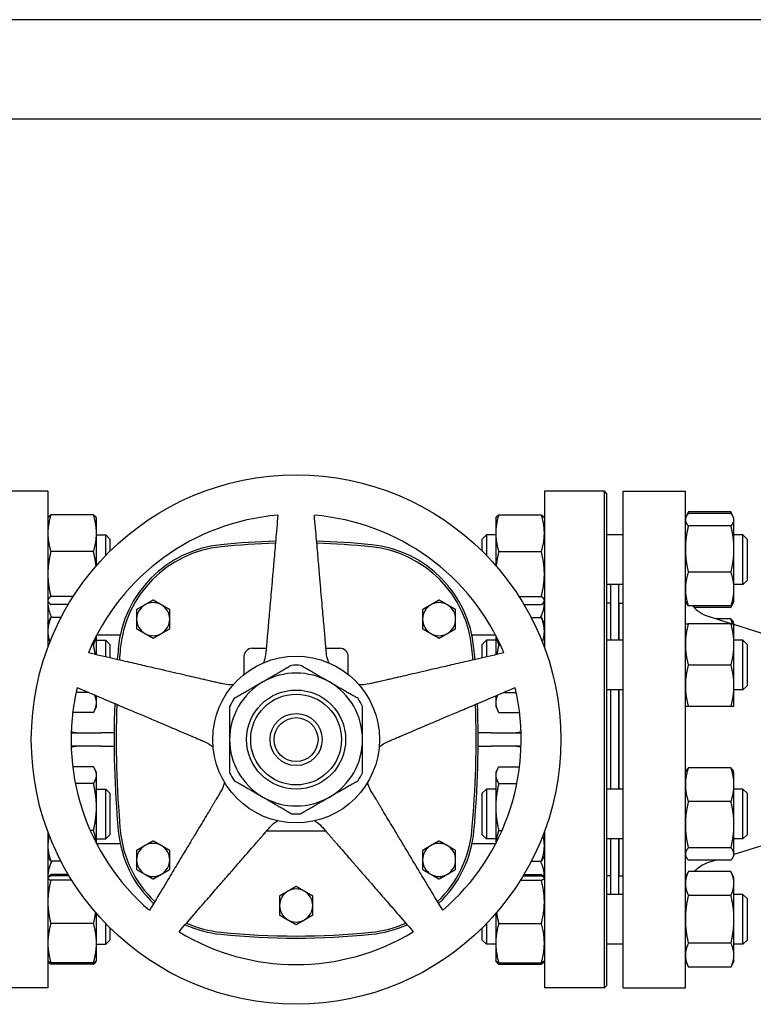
# Model space of a CAD drawing. Header units: inches. Extents: x 5 to 1128, y -85 to 748.
# Tile 485 of 656: x 585 to 596, y 356 to 371. Entities that reach past the tile are written whole.
import ezdxf

# ---------------------------------------------------------------- set-up
doc = ezdxf.new("R2010")
doc.units = ezdxf.units.IN
doc.header["$LTSCALE"] = 32
doc.header["$MEASUREMENT"] = 0
doc.layers.add('Visible (ANSI)', color=7, linetype='Continuous', lineweight=30)

msp = doc.modelspace()

# ---------------------------------------------------------------- linework, layer by layer
at = {"layer": 'Visible (ANSI)'}
for p, q in [((602.17963, 370.85867), (570.21813, 370.85867)), ((571.71813, 369.35867), (600.67963, 369.35867)), ((584.96813, 363.73367), (584.06188, 363.73367)), ((584.96813, 363.73367), (584.96813, 361.37561)), ((592.46813, 363.73367), (592.46813, 361.37561)), ((593.37438, 363.73367), (592.46813, 363.73367)), ((593.37438, 356.23367), (593.37438, 363.73367)), ((593.40563, 363.70242), (593.37438, 363.73367)), ((593.40563, 363.70242), (593.40563, 356.26492)), ((593.65813, 356.23367), (593.65813, 363.73367)), ((593.65813, 363.73367), (594.59813, 363.73367)), ((594.59813, 356.23367), (594.59813, 363.73367)), ((594.60841, 363.34692), (594.64322, 363.42156)), ((595.28705, 363.42156), (594.64322, 363.42156)), ((595.28705, 363.39697), (594.64322, 363.39697)), ((595.32185, 363.34692), (595.28705, 363.42156)), ((584.96813, 363.32488), (584.97248, 363.33419)), ((585.65705, 363.37732), (585.01322, 363.37732)), ((585.70213, 363.32488), (585.69779, 363.33419)), ((585.70213, 363.10022), (585.70213, 363.32488)), ((591.73413, 363.32488), (591.73848, 363.33419)), ((591.73413, 363.32488), (591.73413, 363.10022)), ((591.77922, 363.37732), (592.42305, 363.37732)), ((592.46813, 363.32488), (592.46379, 363.33419)), ((594.59813, 363.32488), (594.60841, 363.34692)), ((595.33213, 363.32488), (595.32185, 363.34692)), ((595.33213, 363.30358), (595.33213, 363.32488)), ((595.33213, 362.86164), (595.33213, 363.30358)), ((585.70213, 362.61117), (585.70213, 363.10022)), ((591.73413, 363.10022), (591.73413, 362.61117)), ((595.28705, 363.21019), (594.64322, 363.21019)), ((585.70213, 363.07488), (585.84313, 363.07488)), ((585.84313, 362.76474), (585.84313, 363.07488)), ((585.90563, 363.01238), (585.84313, 363.07488)), ((585.90563, 363.01238), (585.90563, 362.82793)), ((591.53063, 363.01238), (591.59313, 363.07488)), ((591.53063, 362.82793), (591.53063, 363.01238)), ((591.59313, 363.07488), (591.59313, 362.76474)), ((591.73413, 363.07488), (591.59313, 363.07488)), ((593.65813, 363.07488), (593.40563, 363.07488)), ((595.46813, 363.07488), (595.33213, 363.07488)), ((595.46813, 362.32488), (595.46813, 363.07488)), ((595.53063, 363.01238), (595.46813, 363.07488)), ((595.53063, 363.01238), (595.53063, 362.38738)), ((585.65705, 362.82312), (585.01322, 362.82312)), ((591.77922, 362.82312), (592.42305, 362.82312)), ((595.33213, 362.25793), (595.33213, 362.86164)), ((595.28705, 362.51309), (594.64322, 362.51309)), ((595.53063, 362.38738), (595.46813, 362.32488)), ((593.65813, 362.32488), (593.40563, 362.32488)), ((593.47313, 361.48376), (593.47313, 362.32488)), ((593.59313, 361.48376), (593.59313, 362.32488)), ((595.46813, 362.32488), (595.33213, 362.32488)), ((595.33213, 362.07488), (595.33213, 362.25793)), ((584.96813, 362.07488), (584.97248, 362.06556)), ((585.35276, 362.14568), (585.01322, 362.14568)), ((592.0835, 362.14568), (592.42305, 362.14568)), ((592.46813, 362.07488), (592.46379, 362.06556)), ((594.59813, 362.07488), (594.60841, 362.05283)), ((595.33213, 362.07488), (595.32185, 362.05283)), ((585.2767, 362.02243), (585.01322, 362.02243)), ((592.15956, 362.02243), (592.42305, 362.02243)), ((593.46813, 362.04367), (593.40563, 362.04367)), ((593.46813, 362.04367), (593.46813, 361.48376)), ((593.46813, 361.92367), (593.47313, 361.92367)), ((593.59313, 361.92367), (593.59813, 361.92367)), ((593.59813, 361.48376), (593.59813, 362.04367)), ((593.59813, 362.04367), (593.65813, 362.04367)), ((595.28705, 362.00278), (594.64322, 362.00278)), ((595.28705, 361.97819), (594.73301, 361.97819)), ((595.32185, 362.05283), (595.28705, 361.97819)), ((584.96813, 361.73376), (584.99783, 361.79744)), ((585.16845, 361.82751), (585.01322, 361.82751)), ((592.26781, 361.82751), (592.42305, 361.82751)), ((592.46813, 361.73376), (592.43844, 361.79744)), ((595.29244, 361.73376), (594.94716, 361.84312)), ((595.28705, 361.80586), (595.06482, 361.80586)), ((595.28705, 361.73376), (594.64322, 361.73376)), ((595.33213, 361.73376), (595.32185, 361.75581)), ((595.33213, 361.42126), (595.33213, 361.73376)), ((596.27147, 361.42367), (595.33213, 361.72119)), ((585.70213, 361.26485), (585.70213, 361.5533)), ((585.70213, 361.48376), (585.84313, 361.48376)), ((586.06104, 361.55847), (585.70483, 361.55847)), ((585.84313, 361.2323), (585.84313, 361.48376)), ((585.90563, 361.42126), (585.84313, 361.48376)), ((591.73144, 361.55847), (591.37523, 361.55847)), ((591.53063, 361.42126), (591.59313, 361.48376)), ((591.59313, 361.48376), (591.59313, 361.2323)), ((591.73413, 361.48376), (591.59313, 361.48376)), ((591.73413, 361.5533), (591.73413, 361.26485)), ((593.65813, 361.48376), (593.40563, 361.48376)), ((595.46813, 361.48376), (595.33213, 361.48376)), ((595.46813, 360.73376), (595.46813, 361.48376)), ((595.53063, 361.42126), (595.46813, 361.48376)), ((585.65705, 361.41185), (585.63263, 361.41185)), ((585.90563, 361.42126), (585.90563, 361.21787)), ((588.05573, 361.36162), (588.26661, 361.36162)), ((589.16965, 361.36162), (589.38053, 361.36162)), ((591.53063, 361.21787), (591.53063, 361.42126)), ((591.77922, 361.41185), (591.80363, 361.41185)), ((595.33213, 360.79626), (595.33213, 361.42126)), ((595.53063, 361.42126), (595.53063, 360.79626)), ((587.93073, 361.23662), (587.93073, 360.96713)), ((589.50553, 360.96713), (589.50553, 361.23662)), ((595.28705, 361.10876), (594.64322, 361.10876)), ((593.65813, 360.73376), (593.40563, 360.73376)), ((593.46813, 360.73376), (593.46813, 359.23358)), ((593.47313, 359.23358), (593.47313, 360.73376)), ((593.59313, 359.23358), (593.59313, 360.73376)), ((593.59813, 359.23358), (593.59813, 360.73376)), ((595.33213, 360.48376), (595.33213, 360.79626)), ((595.46813, 360.73376), (595.33213, 360.73376)), ((595.53063, 360.79626), (595.46813, 360.73376)), ((585.58829, 360.6931), (585.39297, 360.6931)), ((585.70213, 360.54155), (585.70213, 360.64477)), ((591.73413, 360.64477), (591.73413, 360.54155)), ((591.84797, 360.6931), (592.0433, 360.6931)), ((585.70213, 360.48376), (585.67244, 360.42008)), ((585.70213, 360.48376), (585.70213, 360.54155)), ((591.73413, 360.54155), (591.73413, 360.48376)), ((591.73413, 360.48376), (591.76383, 360.42008)), ((595.28705, 360.48376), (594.64322, 360.48376)), ((585.65705, 360.39), (585.3425, 360.39)), ((591.77922, 360.39), (592.09377, 360.39)), ((585.3196, 360.08367), (585.77313, 360.08367)), ((585.96847, 360.08367), (585.77313, 360.08367)), ((591.66313, 360.08367), (591.4678, 360.08367)), ((591.66313, 360.08367), (592.11666, 360.08367)), ((585.77313, 359.88367), (585.3196, 359.88367)), ((585.77313, 359.88367), (585.96847, 359.88367)), ((591.4678, 359.88367), (591.66313, 359.88367)), ((592.11666, 359.88367), (591.66313, 359.88367)), ((585.65705, 359.56967), (585.34343, 359.56967)), ((591.77922, 359.56967), (592.09283, 359.56967)), ((595.28705, 359.55568), (594.64322, 359.55568)), ((585.70213, 359.48358), (585.6831, 359.5244)), ((585.70213, 359.44526), (585.70213, 359.48358)), ((585.70213, 358.96532), (585.70213, 359.44526)), ((591.73413, 359.48358), (591.75317, 359.5244)), ((591.73413, 359.48358), (591.73413, 359.44526)), ((591.73413, 359.44526), (591.73413, 358.96532)), ((594.59813, 359.48358), (594.60841, 359.50563)), ((595.33213, 359.48358), (595.32185, 359.50563)), ((595.33213, 359.30052), (595.33213, 359.48358)), ((585.65705, 359.32086), (585.38336, 359.32086)), ((585.70213, 359.23358), (585.84313, 359.23358)), ((585.84313, 358.48358), (585.84313, 359.23358)), ((585.90563, 359.17108), (585.84313, 359.23358)), ((591.53063, 359.17108), (591.59313, 359.23358)), ((591.59313, 359.23358), (591.59313, 358.48358)), ((591.73413, 359.23358), (591.59313, 359.23358)), ((591.77922, 359.32086), (592.0529, 359.32086)), ((593.65813, 359.23358), (593.40563, 359.23358)), ((595.33213, 358.69682), (595.33213, 359.30052)), ((595.46813, 359.23358), (595.33213, 359.23358)), ((595.46813, 358.48358), (595.46813, 359.23358)), ((595.53063, 359.17108), (595.46813, 359.23358)), ((585.90563, 359.17108), (585.90563, 358.54608)), ((591.53063, 358.54608), (591.53063, 359.17108)), ((595.53063, 359.17108), (595.53063, 358.54608)), ((585.70213, 358.41404), (585.70213, 358.96532)), ((591.73413, 358.96532), (591.73413, 358.41404)), ((595.28705, 359.04537), (594.64322, 359.04537)), ((595.33213, 358.25488), (595.33213, 358.69682)), ((584.96813, 358.59173), (584.96813, 356.23367)), ((585.65705, 358.60977), (585.60808, 358.60977)), ((585.90563, 358.54608), (585.84313, 358.48358)), ((588.27542, 358.60572), (589.16085, 358.60572)), ((591.53063, 358.54608), (591.59313, 358.48358)), ((591.77922, 358.60977), (591.82818, 358.60977)), ((592.46813, 358.59173), (592.46813, 356.23367)), ((596.27147, 358.54367), (595.33213, 358.24615)), ((595.53063, 358.54608), (595.46813, 358.48358)), ((585.70213, 358.48358), (585.84313, 358.48358)), ((586.06104, 358.40887), (585.70483, 358.40887)), ((591.73144, 358.40887), (591.37523, 358.40887)), ((591.73413, 358.48358), (591.59313, 358.48358)), ((593.65813, 358.48358), (593.40563, 358.48358)), ((593.46813, 358.48358), (593.46813, 357.92367)), ((593.47313, 357.64246), (593.47313, 358.48358)), ((593.59313, 357.64246), (593.59313, 358.48358)), ((593.59813, 357.92367), (593.59813, 358.48358)), ((595.28705, 358.34827), (594.64322, 358.34827)), ((595.46813, 358.48358), (595.33213, 358.48358)), ((584.96813, 358.23358), (584.98717, 358.19276)), ((592.46813, 358.23358), (592.4491, 358.19276)), ((594.59813, 358.23358), (594.60841, 358.21153)), ((595.33213, 358.23358), (595.32185, 358.21153)), ((595.33213, 358.23358), (595.33213, 358.25488)), ((585.16448, 358.14749), (585.01322, 358.14749)), ((592.27179, 358.14749), (592.42305, 358.14749)), ((593.46813, 358.04367), (593.47313, 358.04367)), ((593.59313, 358.04367), (593.59813, 358.04367)), ((595.28705, 358.16148), (594.64322, 358.16148)), ((595.06482, 358.16148), (594.94716, 358.12422)), ((584.96813, 357.89246), (584.96932, 357.89501)), ((584.96932, 357.89501), (584.97248, 357.90178)), ((585.2767, 357.94491), (585.01322, 357.94491)), ((585.29012, 357.92242), (585.01322, 357.92242)), ((592.14614, 357.92242), (592.42305, 357.92242)), ((592.15956, 357.94491), (592.42305, 357.94491)), ((592.46694, 357.89501), (592.46379, 357.90178)), ((592.46813, 357.89246), (592.46694, 357.89501)), ((593.46813, 357.92367), (593.40563, 357.92367)), ((593.59813, 357.92367), (593.65813, 357.92367)), ((594.59813, 357.89246), (594.64322, 357.98915)), ((595.28705, 357.98915), (594.64322, 357.98915)), ((595.33213, 357.89246), (595.28705, 357.98915)), ((585.33005, 357.85743), (585.01322, 357.85743)), ((592.10621, 357.85743), (592.42305, 357.85743)), ((595.33213, 357.80873), (595.33213, 357.89246)), ((595.33213, 357.26746), (595.33213, 357.80873)), ((593.65813, 357.64246), (593.40563, 357.64246)), ((595.28705, 357.62831), (594.64322, 357.62831)), ((595.46813, 357.64246), (595.33213, 357.64246)), ((595.46813, 356.89246), (595.46813, 357.64246)), ((595.53063, 357.57996), (595.46813, 357.64246)), ((595.53063, 357.57996), (595.53063, 356.95496)), ((585.70213, 356.90749), (585.70213, 357.35617)), ((591.73413, 357.35617), (591.73413, 356.90749)), ((585.65705, 357.20247), (585.01322, 357.20247)), ((585.84313, 356.89246), (585.84313, 357.2026)), ((591.59313, 357.2026), (591.59313, 356.89246)), ((591.77922, 357.20247), (592.42305, 357.20247)), ((595.33213, 356.7262), (595.33213, 357.26746)), ((585.90563, 357.1394), (585.90563, 356.95496)), ((591.53063, 356.95496), (591.53063, 357.1394)), ((585.70213, 356.64246), (585.70213, 356.90749)), ((585.70213, 356.89246), (585.84313, 356.89246)), ((585.90563, 356.95496), (585.84313, 356.89246)), ((591.53063, 356.95496), (591.59313, 356.89246)), ((591.73413, 356.89246), (591.59313, 356.89246)), ((591.73413, 356.90749), (591.73413, 356.64246)), ((593.65813, 356.89246), (593.40563, 356.89246)), ((595.28705, 356.90662), (594.64322, 356.90662)), ((595.46813, 356.89246), (595.33213, 356.89246)), ((595.53063, 356.95496), (595.46813, 356.89246)), ((595.33213, 356.64246), (595.33213, 356.7262)), ((584.96813, 356.64246), (584.96932, 356.63991)), ((584.96932, 356.63991), (584.97248, 356.63315)), ((585.65705, 356.61251), (585.01322, 356.61251)), ((585.65705, 356.59002), (585.01322, 356.59002)), ((585.70094, 356.63991), (585.69779, 356.63315)), ((585.70213, 356.64246), (585.70094, 356.63991)), ((591.73413, 356.64246), (591.73532, 356.63991)), ((591.73532, 356.63991), (591.73848, 356.63315)), ((591.77922, 356.61251), (592.42305, 356.61251)), ((591.77922, 356.59002), (592.42305, 356.59002)), ((592.46694, 356.63991), (592.46379, 356.63315)), ((592.46813, 356.64246), (592.46694, 356.63991)), ((594.59813, 356.64246), (594.64322, 356.54578)), ((595.33213, 356.64246), (595.28705, 356.54578)), ((595.28705, 356.54578), (594.64322, 356.54578)), ((593.40563, 356.26492), (593.37438, 356.23367)), ((584.96813, 356.23367), (584.06188, 356.23367)), ((593.37438, 356.23367), (592.46813, 356.23367)), ((593.65813, 356.23367), (594.59813, 356.23367))]:
    msp.add_line(p, q, dxfattribs=at)
for radius in [4, 1.25984, 0.74803, 0.68553, 0.3937, 0.3312]:
    msp.add_circle((588.71813, 359.98367), radius, dxfattribs=at)
for centre, radius, start, end in [((588.71813, 359.98367), 3.4, 94.64927, 157.35073), ((588.71813, 359.98367), 3.4, 22.64927, 85.35073), ((588.71813, 351.7632), 11.22047, 91.583081, 95.817836), ((588.71813, 351.7632), 11.22047, 84.182163, 88.416919), ((587.75635, 361.20251), 1.73228, 95.817836, 174.744707), ((587.75635, 361.20251), 1.70103, 95.817836, 174.744707), ((588.71813, 351.7632), 11.18922, 91.601548, 95.817836), ((588.71813, 351.7632), 11.18922, 84.182163, 88.398452), ((589.67991, 361.20251), 1.70103, 5.255296, 84.182161), ((589.67991, 361.20251), 1.73228, 5.255296, 84.182161), ((585.46813, 362.05847), 0.5, 180, 207.510877), ((591.96813, 362.05847), 0.5, 332.489123, 0), ((586.55868, 361.80257), 0.25, 120, 180), ((586.55868, 361.80257), 0.25, 60, 120), ((586.55868, 361.80257), 0.25, 0, 60), ((590.87758, 361.80257), 0.25, 120, 180), ((590.87758, 361.80257), 0.25, 60, 120), ((590.87758, 361.80257), 0.25, 0, 60), ((595.09813, 362.31978), 0.5, 219.346629, 252.425284), ((586.55868, 361.80257), 0.25, 180, 240), ((586.55868, 361.80257), 0.25, 300, 0), ((590.87758, 361.80257), 0.25, 180, 240), ((590.87758, 361.80257), 0.25, 300, 0), ((586.55868, 361.80257), 0.25, 240, 300), ((590.87758, 361.80257), 0.25, 240, 300), ((601.0075, 359.98367), 15.03937, 174.744704, 175.39081), ((601.0075, 359.98367), 15.00812, 174.744704, 175.408408), ((588.05573, 361.23662), 0.125, 90, 180), ((589.38053, 361.23662), 0.125, 0, 90), ((576.42876, 359.98367), 15.00812, 4.591592, 5.255296), ((576.42876, 359.98367), 15.03937, 4.60919, 5.255296), ((588.71813, 359.98367), 1.12205, 86.525352, 93.474648), ((588.71813, 359.98367), 1.00394, 60, 120), ((588.71813, 359.98367), 3.4, 166.64927, 229.35073), ((588.71813, 359.98367), 1.00394, 120, 180), ((588.71813, 359.98367), 1.00394, 0, 60), ((588.71813, 359.98367), 3.4, 310.64927, 13.35073), ((588.71813, 359.98367), 1.12205, 146.525352, 153.474648), ((588.71813, 359.98367), 1.12205, 26.525352, 33.474648), ((601.0075, 359.98367), 15.03937, 177.927003, 185.255296), ((601.0075, 359.98367), 15.00812, 177.972631, 185.255296), ((576.42876, 359.98367), 15.00812, 354.744704, 2.027369), ((576.42876, 359.98367), 15.03937, 354.744704, 2.072997), ((588.71813, 359.98367), 1.00394, 180, 240), ((588.71813, 359.98367), 1.00394, 300, 0), ((588.71813, 359.98367), 1.12205, 206.525352, 213.474648), ((588.71813, 359.98367), 1.12205, 326.525352, 333.474648), ((588.71813, 359.98367), 1.00394, 240, 300), ((588.71813, 359.98367), 1.12205, 266.525352, 273.474648), ((587.75635, 358.76482), 1.73228, 185.255296, 226.557354), ((587.75635, 358.76482), 1.70103, 185.255296, 226.325001), ((589.67991, 358.76482), 1.70103, 313.674999, 354.744707), ((589.67991, 358.76482), 1.73228, 313.442646, 354.744707), ((586.55868, 358.16477), 0.25, 120, 180), ((586.55868, 358.16477), 0.25, 60, 120), ((586.55868, 358.16477), 0.25, 0, 60), ((590.87758, 358.16477), 0.25, 120, 180), ((590.87758, 358.16477), 0.25, 60, 120), ((590.87758, 358.16477), 0.25, 0, 60), ((585.46813, 357.90887), 0.5, 151.493644, 180), ((586.55868, 358.16477), 0.25, 180, 240), ((586.55868, 358.16477), 0.25, 300, 0), ((590.87758, 358.16477), 0.25, 180, 240), ((590.87758, 358.16477), 0.25, 300, 0), ((591.96813, 357.90887), 0.5, 0, 28.506356), ((595.09813, 357.64756), 0.5, 107.574716, 136.906395), ((586.55868, 358.16477), 0.25, 240, 300), ((590.87758, 358.16477), 0.25, 240, 300), ((588.71813, 357.4758), 0.25, 120, 180), ((588.71813, 357.4758), 0.25, 60, 120), ((588.71813, 357.4758), 0.25, 0, 60), ((588.71813, 357.4758), 0.25, 180, 240), ((588.71813, 357.4758), 0.25, 300, 0), ((587.75635, 358.76482), 1.73228, 245.642572, 264.182165), ((587.75635, 358.76482), 1.70103, 245.957475, 264.182165), ((588.71813, 357.4758), 0.25, 240, 300), ((589.67991, 358.76482), 1.70103, 275.817836, 294.042525), ((589.67991, 358.76482), 1.73228, 275.817836, 294.357428), ((588.71813, 359.98367), 3.4, 238.64927, 301.35073), ((588.71813, 368.20414), 11.22047, 264.182164, 275.817836), ((588.71813, 368.20414), 11.18922, 264.182164, 275.817836)]:
    msp.add_arc(centre, radius, start, end, dxfattribs=at)
for points, weights in [([(594.64322, 363.39697), (594.59813, 363.34692), (594.59813, 363.30358)], [1, 1.0379548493, 1]), ([(594.64322, 363.42156), (594.63095, 363.39525), (594.62215, 363.37058)], [1, 1.01005189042, 1.01477953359]), ([(595.30812, 363.37058), (595.29932, 363.39525), (595.28705, 363.42156)], [1.01477953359, 1.01005189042, 1]), ([(595.33213, 363.30358), (595.33213, 363.34692), (595.28705, 363.39697)], [1, 1.0379548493, 1]), ([(585.01322, 363.37732), (584.96813, 363.22882), (584.96813, 363.10022)], [1, 1.0379548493, 1]), ([(584.97248, 363.33419), (584.98188, 363.35437), (585.01322, 363.37732)], [1.01632212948, 1.02607606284, 1]), ([(585.65705, 363.37732), (585.68838, 363.35437), (585.69779, 363.33419)], [1, 1.02607606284, 1.01632212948]), ([(585.70213, 363.10022), (585.70213, 363.22882), (585.65705, 363.37732)], [1, 1.0379548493, 1]), ([(588.44254, 363.37248), (588.31354, 361.89801), (588.26083, 361.29552)], [1.0049190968, 1.58894872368, 2.03628035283]), ([(589.17543, 361.29552), (589.12272, 361.89801), (588.99372, 363.37248)], [2.03628035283, 1.58894872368, 1.0049190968]), ([(591.77922, 363.37732), (591.73413, 363.22882), (591.73413, 363.10022)], [1, 1.0379548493, 1]), ([(591.73848, 363.33419), (591.74788, 363.35437), (591.77922, 363.37732)], [1.01632212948, 1.02607606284, 1]), ([(592.46813, 363.10022), (592.46813, 363.22882), (592.42305, 363.37732)], [1, 1.0379548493, 1]), ([(592.42305, 363.37732), (592.45438, 363.35437), (592.46379, 363.33419)], [1, 1.02607606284, 1.01632212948]), ([(594.59813, 363.30358), (594.59813, 363.26023), (594.64322, 363.21019)], [1, 1.0379548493, 1]), ([(595.28705, 363.21019), (595.33213, 363.26023), (595.33213, 363.30358)], [1, 1.0379548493, 1]), ([(584.96813, 363.10022), (584.96813, 362.97162), (585.01322, 362.82312)], [1, 1.0379548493, 1]), ([(585.65705, 362.82312), (585.70213, 362.97162), (585.70213, 363.10022)], [1, 1.0379548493, 1]), ([(591.73413, 363.10022), (591.73413, 362.97162), (591.77922, 362.82312)], [1, 1.0379548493, 1]), ([(592.42305, 362.82312), (592.46813, 362.97162), (592.46813, 363.10022)], [1, 1.0379548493, 1]), ([(594.64322, 363.21019), (594.59813, 363.0234), (594.59813, 362.86164)], [1, 1.0379548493, 1]), ([(595.33213, 362.86164), (595.33213, 363.0234), (595.28705, 363.21019)], [1, 1.0379548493, 1]), ([(585.01322, 362.82312), (584.96813, 362.6416), (584.96813, 362.4844)], [1, 1.0379548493, 1]), ([(585.69611, 362.60424), (585.6859, 362.70694), (585.65705, 362.82312)], [1.01766599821, 1.02396616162, 1]), ([(591.77922, 362.82312), (591.75036, 362.70694), (591.74015, 362.60424)], [1, 1.02396616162, 1.01766599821]), ([(592.46813, 362.4844), (592.46813, 362.6416), (592.42305, 362.82312)], [1, 1.0379548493, 1]), ([(594.59813, 362.86164), (594.59813, 362.69988), (594.64322, 362.51309)], [1, 1.0379548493, 1]), ([(595.28705, 362.51309), (595.33213, 362.69988), (595.33213, 362.86164)], [1, 1.0379548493, 1]), ([(594.64322, 362.51309), (594.59813, 362.37635), (594.59813, 362.25793)], [1, 1.0379548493, 1]), ([(595.33213, 362.25793), (595.33213, 362.37635), (595.28705, 362.51309)], [1, 1.0379548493, 1]), ([(584.96813, 362.4844), (584.96813, 362.3272), (585.01322, 362.14568)], [1, 1.0379548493, 1]), ([(592.42305, 362.14568), (592.46813, 362.3272), (592.46813, 362.4844)], [1, 1.0379548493, 1]), ([(594.59813, 362.25793), (594.59813, 362.13952), (594.64322, 362.00278)], [1, 1.0379548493, 1]), ([(595.28705, 362.00278), (595.33213, 362.13952), (595.33213, 362.25793)], [1, 1.0379548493, 1]), ([(585.01322, 362.14568), (584.96813, 362.11266), (584.96813, 362.08406)], [1, 1.0379548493, 1]), ([(584.96813, 362.08406), (584.96813, 362.05546), (585.01322, 362.02243)], [1, 1.0379548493, 1]), ([(586.55868, 362.09124), (586.4917, 362.05257), (586.43368, 362.01907)], [1.01001874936, 1.04314139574, 1]), ([(586.68368, 362.01907), (586.62567, 362.05257), (586.55868, 362.09124)], [1, 1.04314139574, 1.01001874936]), ([(590.87758, 362.09124), (590.81059, 362.05257), (590.75258, 362.01907)], [1.01001874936, 1.04314139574, 1]), ([(591.00258, 362.01907), (590.94457, 362.05257), (590.87758, 362.09124)], [1, 1.04314139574, 1.01001874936]), ([(592.46813, 362.08406), (592.46813, 362.11266), (592.42305, 362.14568)], [1, 1.0379548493, 1]), ([(592.42305, 362.02243), (592.46813, 362.05546), (592.46813, 362.08406)], [1, 1.0379548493, 1]), ([(586.43368, 362.01907), (586.37567, 361.98558), (586.30868, 361.9469)], [1, 1.04314139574, 1.01001874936]), ([(586.30868, 361.9469), (586.30868, 361.86955), (586.30868, 361.80257)], [1.01001874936, 1.04314139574, 1]), ([(586.80868, 361.9469), (586.7417, 361.98558), (586.68368, 362.01907)], [1.01001874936, 1.04314139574, 1]), ([(586.80868, 361.80257), (586.80868, 361.86955), (586.80868, 361.9469)], [1, 1.04314139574, 1.01001874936]), ([(590.75258, 362.01907), (590.69457, 361.98558), (590.62758, 361.9469)], [1, 1.04314139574, 1.01001874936]), ([(590.62758, 361.9469), (590.62758, 361.86955), (590.62758, 361.80257)], [1.01001874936, 1.04314139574, 1]), ([(591.12758, 361.9469), (591.06059, 361.98558), (591.00258, 362.01907)], [1.01001874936, 1.04314139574, 1]), ([(591.12758, 361.80257), (591.12758, 361.86955), (591.12758, 361.9469)], [1, 1.04314139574, 1.01001874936]), ([(594.64322, 362.00278), (594.61945, 362.02917), (594.60841, 362.05283)], [1, 1.01965956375, 1.01895290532]), ([(595.32185, 362.05283), (595.31082, 362.02917), (595.28705, 362.00278)], [1.01895290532, 1.01965956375, 1]), ([(595.28705, 361.97819), (595.29932, 362.0045), (595.30812, 362.02917)], [1, 1.01005189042, 1.01477953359]), ([(585.01322, 361.82751), (584.96813, 361.71614), (584.96813, 361.61968)], [1, 1.0379548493, 1]), ([(584.99783, 361.79744), (585.00468, 361.81212), (585.01322, 361.82751)], [1.01139008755, 1.00697791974, 1]), ([(586.30868, 361.80257), (586.30868, 361.73558), (586.30868, 361.65823)], [1, 1.04314139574, 1.01001874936]), ([(586.80868, 361.65823), (586.80868, 361.73558), (586.80868, 361.80257)], [1.01001874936, 1.04314139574, 1]), ([(590.62758, 361.80257), (590.62758, 361.73558), (590.62758, 361.65823)], [1, 1.04314139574, 1.01001874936]), ([(591.12758, 361.65823), (591.12758, 361.73558), (591.12758, 361.80257)], [1.01001874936, 1.04314139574, 1]), ([(592.46813, 361.61968), (592.46813, 361.71614), (592.42305, 361.82751)], [1, 1.0379548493, 1]), ([(592.42305, 361.82751), (592.43159, 361.81212), (592.43844, 361.79744)], [1, 1.00697791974, 1.01139008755]), ([(595.28705, 361.80586), (595.31082, 361.77947), (595.32185, 361.75581)], [1, 1.01965956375, 1.01895290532]), ([(595.30812, 361.73376), (595.29932, 361.76864), (595.28705, 361.80586)], [1.01477953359, 1.01005189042, 1]), ([(584.96813, 361.61968), (584.96813, 361.54044), (584.99782, 361.45312)], [1, 1.0309736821, 1.01139419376]), ([(586.30868, 361.65823), (586.37567, 361.61955), (586.43368, 361.58606)], [1.01001874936, 1.04314139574, 1]), ([(586.68368, 361.58606), (586.7417, 361.61955), (586.80868, 361.65823)], [1, 1.04314139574, 1.01001874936]), ([(590.62758, 361.65823), (590.69457, 361.61955), (590.75258, 361.58606)], [1.01001874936, 1.04314139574, 1]), ([(591.00258, 361.58606), (591.06059, 361.61955), (591.12758, 361.65823)], [1, 1.04314139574, 1.01001874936]), ([(592.43845, 361.45312), (592.46813, 361.54044), (592.46813, 361.61968)], [1.01139419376, 1.0309736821, 1]), ([(594.59813, 361.73376), (594.59813, 361.73376), (594.64322, 361.73376)], [1, 1.0379548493, 1]), ([(594.64322, 361.73376), (594.59813, 361.56629), (594.59813, 361.42126)], [1, 1.0379548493, 1]), ([(595.33213, 361.42126), (595.33213, 361.56629), (595.28705, 361.73376)], [1, 1.0379548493, 1]), ([(595.28705, 361.73376), (595.33213, 361.73376), (595.33213, 361.73376)], [1, 1.0379548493, 1]), ([(585.65705, 361.41185), (585.68443, 361.47949), (585.69499, 361.5395)], [1, 1.02271105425, 1.01824286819]), ([(586.43368, 361.58606), (586.4917, 361.55257), (586.55868, 361.51389)], [1, 1.04314139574, 1.01001874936]), ([(586.55868, 361.51389), (586.62567, 361.55257), (586.68368, 361.58606)], [1.01001874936, 1.04314139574, 1]), ([(590.75258, 361.58606), (590.81059, 361.55257), (590.87758, 361.51389)], [1, 1.04314139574, 1.01001874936]), ([(590.87758, 361.51389), (590.94457, 361.55257), (591.00258, 361.58606)], [1.01001874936, 1.04314139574, 1]), ([(591.74128, 361.5395), (591.75184, 361.47949), (591.77922, 361.41185)], [1.01824286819, 1.02271105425, 1]), ([(585.68503, 361.2688), (585.67452, 361.33722), (585.65705, 361.41185)], [1.01786033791, 1.01437314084, 1]), ([(591.77922, 361.41185), (591.76175, 361.33722), (591.75123, 361.2688)], [1, 1.01437314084, 1.01786033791]), ([(594.59813, 361.42126), (594.59813, 361.27623), (594.64322, 361.10876)], [1, 1.0379548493, 1]), ([(595.28705, 361.10876), (595.33213, 361.27623), (595.33213, 361.42126)], [1, 1.0379548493, 1]), ([(587.6118, 360.82397), (587.02251, 360.96002), (585.58034, 361.29297)], [2.0263127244, 1.58117079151, 1]), ([(591.85592, 361.29297), (590.41375, 360.96002), (589.82447, 360.82397)], [1, 1.58117079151, 2.0263127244]), ([(588.65013, 361.10365), (588.42109, 360.97142), (588.21616, 360.8531)], [1.0171026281, 1.03775343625, 1]), ([(589.2201, 360.8531), (589.01517, 360.97142), (588.78614, 361.10365)], [1, 1.03775343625, 1.0171026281]), ([(594.64322, 361.10876), (594.59813, 360.94129), (594.59813, 360.79626)], [1, 1.0379548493, 1]), ([(595.33213, 360.79626), (595.33213, 360.94129), (595.28705, 361.10876)], [1, 1.0379548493, 1]), ([(585.41002, 360.76877), (586.77246, 360.19045), (587.32917, 359.95414)], [1, 1.58117079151, 2.0263127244]), ([(588.21616, 360.8531), (588.01124, 360.73479), (587.7822, 360.60255)], [1, 1.03775343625, 1.0171026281]), ([(589.65407, 360.60255), (589.42503, 360.73479), (589.2201, 360.8531)], [1.0171026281, 1.03775343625, 1]), ([(590.1071, 359.95414), (590.6638, 360.19045), (592.02625, 360.76877)], [2.0263127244, 1.58117079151, 1]), ([(594.59813, 360.79626), (594.59813, 360.65123), (594.64322, 360.48376)], [1, 1.0379548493, 1]), ([(595.28705, 360.48376), (595.33213, 360.65123), (595.33213, 360.79626)], [1, 1.0379548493, 1]), ([(585.70213, 360.54155), (585.70213, 360.5963), (585.67562, 360.65603)], [1, 1.02929823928, 1.01336448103]), ([(591.76064, 360.65603), (591.73413, 360.5963), (591.73413, 360.54155)], [1.01336448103, 1.02929823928, 1]), ([(585.65705, 360.39), (585.70213, 360.47122), (585.70213, 360.54155)], [1, 1.0379548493, 1]), ([(587.7142, 360.48477), (587.7142, 360.2203), (587.7142, 359.98367)], [1.0171026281, 1.03775343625, 1]), ([(589.72207, 359.98367), (589.72207, 360.2203), (589.72207, 360.48477)], [1, 1.03775343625, 1.0171026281]), ([(591.73413, 360.54155), (591.73413, 360.47122), (591.77922, 360.39)], [1, 1.0379548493, 1]), ([(594.64322, 360.48376), (594.59813, 360.48376), (594.59813, 360.48376)], [1, 1.0379548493, 1]), ([(595.33213, 360.48376), (595.33213, 360.48376), (595.28705, 360.48376)], [1, 1.0379548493, 1]), ([(587.7142, 359.98367), (587.7142, 359.74704), (587.7142, 359.48257)], [1, 1.03775343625, 1.0171026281]), ([(589.72207, 359.48257), (589.72207, 359.74704), (589.72207, 359.98367)], [1.0171026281, 1.03775343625, 1]), ([(585.70213, 359.44526), (585.70213, 359.503), (585.65705, 359.56967)], [1, 1.0379548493, 1]), ([(591.77922, 359.56967), (591.73413, 359.503), (591.73413, 359.44526)], [1, 1.0379548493, 1]), ([(594.64322, 359.55568), (594.59813, 359.41894), (594.59813, 359.30052)], [1, 1.0379548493, 1]), ([(594.60841, 359.50563), (594.61945, 359.52929), (594.64322, 359.55568)], [1.01895290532, 1.01965956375, 1]), ([(595.33213, 359.30052), (595.33213, 359.41894), (595.28705, 359.55568)], [1, 1.0379548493, 1]), ([(595.28705, 359.55568), (595.31082, 359.52929), (595.32185, 359.50563)], [1, 1.01965956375, 1.01895290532]), ([(585.65705, 359.32086), (585.70213, 359.38753), (585.70213, 359.44526)], [1, 1.0379548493, 1]), ([(591.73413, 359.44526), (591.73413, 359.38753), (591.77922, 359.32086)], [1, 1.0379548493, 1]), ([(585.70213, 358.96532), (585.70213, 359.13033), (585.65705, 359.32086)], [1, 1.0379548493, 1]), ([(587.7822, 359.36478), (588.01124, 359.23255), (588.21616, 359.11423)], [1.0171026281, 1.03775343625, 1]), ([(589.2201, 359.11423), (589.42503, 359.23255), (589.65407, 359.36478)], [1, 1.03775343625, 1.0171026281]), ([(591.77922, 359.32086), (591.73413, 359.13033), (591.73413, 358.96532)], [1, 1.0379548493, 1]), ([(594.59813, 359.30052), (594.59813, 359.1821), (594.64322, 359.04537)], [1, 1.0379548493, 1]), ([(595.28705, 359.04537), (595.33213, 359.1821), (595.33213, 359.30052)], [1, 1.0379548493, 1]), ([(587.57708, 359.19115), (587.26559, 358.67275), (586.50328, 357.40405)], [2.0263127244, 1.58117079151, 1]), ([(588.21616, 359.11423), (588.42109, 358.99592), (588.65013, 358.86368)], [1, 1.03775343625, 1.0171026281]), ([(588.78614, 358.86368), (589.01517, 358.99592), (589.2201, 359.11423)], [1.0171026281, 1.03775343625, 1]), ([(590.93298, 357.40405), (590.17067, 358.67275), (589.85919, 359.19115)], [1, 1.58117079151, 2.0263127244]), ([(585.65705, 358.60977), (585.70213, 358.80031), (585.70213, 358.96532)], [1, 1.0379548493, 1]), ([(591.73413, 358.96532), (591.73413, 358.80031), (591.77922, 358.60977)], [1, 1.0379548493, 1]), ([(594.64322, 359.04537), (594.59813, 358.85858), (594.59813, 358.69682)], [1, 1.0379548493, 1]), ([(595.33213, 358.69682), (595.33213, 358.85858), (595.28705, 359.04537)], [1, 1.0379548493, 1]), ([(586.9492, 357.08007), (587.92023, 358.19712), (588.31701, 358.65356)], [1, 1.58117079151, 2.0263127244]), ([(589.11926, 358.65356), (589.51603, 358.19712), (590.48707, 357.08007)], [2.0263127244, 1.58117079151, 1]), ([(594.59813, 358.69682), (594.59813, 358.53506), (594.64322, 358.34827)], [1, 1.0379548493, 1]), ([(595.28705, 358.34827), (595.33213, 358.53506), (595.33213, 358.69682)], [1, 1.0379548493, 1]), ([(584.98962, 358.53516), (584.96813, 358.45412), (584.96813, 358.37863)], [1.01606653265, 1.02640986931, 1]), ([(585.70083, 358.41655), (585.69466, 358.50644), (585.65705, 358.60977)], [1.0107591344, 1.0314658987, 1]), ([(591.77922, 358.60977), (591.74161, 358.50644), (591.73544, 358.41655)], [1, 1.0314658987, 1.0107591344]), ([(592.46813, 358.37863), (592.46813, 358.45412), (592.44665, 358.53516)], [1, 1.02640986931, 1.01606653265]), ([(584.96813, 358.37863), (584.96813, 358.27136), (585.01322, 358.14749)], [1, 1.0379548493, 1]), ([(586.43368, 358.38128), (586.37567, 358.34778), (586.30868, 358.30911)], [1, 1.04314139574, 1.01001874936]), ([(586.55868, 358.45345), (586.4917, 358.41477), (586.43368, 358.38128)], [1.01001874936, 1.04314139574, 1]), ([(586.68368, 358.38128), (586.62567, 358.41477), (586.55868, 358.45345)], [1, 1.04314139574, 1.01001874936]), ([(586.80868, 358.30911), (586.7417, 358.34778), (586.68368, 358.38128)], [1.01001874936, 1.04314139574, 1]), ([(590.75258, 358.38128), (590.69457, 358.34778), (590.62758, 358.30911)], [1, 1.04314139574, 1.01001874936]), ([(590.87758, 358.45345), (590.81059, 358.41477), (590.75258, 358.38128)], [1.01001874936, 1.04314139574, 1]), ([(591.00258, 358.38128), (590.94457, 358.41477), (590.87758, 358.45345)], [1, 1.04314139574, 1.01001874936]), ([(591.12758, 358.30911), (591.06059, 358.34778), (591.00258, 358.38128)], [1.01001874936, 1.04314139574, 1]), ([(592.42305, 358.14749), (592.46813, 358.27136), (592.46813, 358.37863)], [1, 1.0379548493, 1]), ([(594.64322, 358.34827), (594.59813, 358.29822), (594.59813, 358.25488)], [1, 1.0379548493, 1]), ([(595.33213, 358.25488), (595.33213, 358.29822), (595.28705, 358.34827)], [1, 1.0379548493, 1]), ([(585.01322, 358.14749), (584.9973, 358.17104), (584.98717, 358.19276)], [1, 1.01308300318, 1.01714660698]), ([(586.30868, 358.30911), (586.30868, 358.23176), (586.30868, 358.16477)], [1.01001874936, 1.04314139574, 1]), ([(586.80868, 358.16477), (586.80868, 358.23176), (586.80868, 358.30911)], [1, 1.04314139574, 1.01001874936]), ([(590.62758, 358.30911), (590.62758, 358.23176), (590.62758, 358.16477)], [1.01001874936, 1.04314139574, 1]), ([(591.12758, 358.16477), (591.12758, 358.23176), (591.12758, 358.30911)], [1, 1.04314139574, 1.01001874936]), ([(592.4491, 358.19276), (592.43897, 358.17104), (592.42305, 358.14749)], [1.01714660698, 1.01308300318, 1]), ([(594.59813, 358.25488), (594.59813, 358.21153), (594.64322, 358.16148)], [1, 1.0379548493, 1]), ([(595.28705, 358.16148), (595.33213, 358.21153), (595.33213, 358.25488)], [1, 1.0379548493, 1]), ([(586.30868, 358.16477), (586.30868, 358.09778), (586.30868, 358.02043)], [1, 1.04314139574, 1.01001874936]), ([(586.80868, 358.02043), (586.80868, 358.09778), (586.80868, 358.16477)], [1.01001874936, 1.04314139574, 1]), ([(590.62758, 358.16477), (590.62758, 358.09778), (590.62758, 358.02043)], [1, 1.04314139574, 1.01001874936]), ([(591.12758, 358.02043), (591.12758, 358.09778), (591.12758, 358.16477)], [1.01001874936, 1.04314139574, 1]), ([(585.01322, 357.92242), (584.96813, 357.90501), (584.96813, 357.88992)], [1, 1.0379548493, 1]), ([(584.97248, 357.90178), (584.98188, 357.92196), (585.01322, 357.94491)], [1.01632212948, 1.02607606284, 1]), ([(585.01322, 357.94491), (585.00931, 357.93203), (585.00576, 357.91943)], [1, 1.00318168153, 1.00582993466]), ([(586.30868, 358.02043), (586.37567, 357.98176), (586.43368, 357.94827)], [1.01001874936, 1.04314139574, 1]), ([(586.43368, 357.94827), (586.4917, 357.91477), (586.55868, 357.8761)], [1, 1.04314139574, 1.01001874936]), ([(586.55868, 357.8761), (586.62567, 357.91477), (586.68368, 357.94827)], [1.01001874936, 1.04314139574, 1]), ([(586.68368, 357.94827), (586.7417, 357.98176), (586.80868, 358.02043)], [1, 1.04314139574, 1.01001874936]), ([(590.62758, 358.02043), (590.69457, 357.98176), (590.75258, 357.94827)], [1.01001874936, 1.04314139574, 1]), ([(590.75258, 357.94827), (590.81059, 357.91477), (590.87758, 357.8761)], [1, 1.04314139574, 1.01001874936]), ([(590.87758, 357.8761), (590.94457, 357.91477), (591.00258, 357.94827)], [1.01001874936, 1.04314139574, 1]), ([(591.00258, 357.94827), (591.06059, 357.98176), (591.12758, 358.02043)], [1, 1.04314139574, 1.01001874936]), ([(592.42305, 357.94491), (592.45438, 357.92196), (592.46379, 357.90178)], [1, 1.02607606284, 1.01632212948]), ([(592.43051, 357.91943), (592.42696, 357.93203), (592.42305, 357.94491)], [1.00582993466, 1.00318168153, 1]), ([(592.46813, 357.88992), (592.46813, 357.90501), (592.42305, 357.92242)], [1, 1.0379548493, 1]), ([(594.64322, 357.98915), (594.59813, 357.89246), (594.59813, 357.80873)], [1, 1.0379548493, 1]), ([(595.33213, 357.80873), (595.33213, 357.89246), (595.28705, 357.98915)], [1, 1.0379548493, 1]), ([(584.96813, 357.88992), (584.96813, 357.87484), (585.01322, 357.85743)], [1, 1.0379548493, 1]), ([(585.01322, 357.85743), (584.96813, 357.68193), (584.96813, 357.52995)], [1, 1.0379548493, 1]), ([(588.71813, 357.76447), (588.65115, 357.7258), (588.59313, 357.6923)], [1.01001874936, 1.04314139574, 1]), ([(588.84313, 357.6923), (588.78512, 357.7258), (588.71813, 357.76447)], [1, 1.04314139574, 1.01001874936]), ([(592.42305, 357.85743), (592.46813, 357.87484), (592.46813, 357.88992)], [1, 1.0379548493, 1]), ([(592.46813, 357.52995), (592.46813, 357.68193), (592.42305, 357.85743)], [1, 1.0379548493, 1]), ([(594.59813, 357.80873), (594.59813, 357.725), (594.64322, 357.62831)], [1, 1.0379548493, 1]), ([(595.28705, 357.62831), (595.33213, 357.725), (595.33213, 357.80873)], [1, 1.0379548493, 1]), ([(588.59313, 357.6923), (588.53512, 357.65881), (588.46813, 357.62013)], [1, 1.04314139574, 1.01001874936]), ([(588.46813, 357.62013), (588.46813, 357.54278), (588.46813, 357.4758)], [1.01001874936, 1.04314139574, 1]), ([(588.96813, 357.62013), (588.90115, 357.65881), (588.84313, 357.6923)], [1.01001874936, 1.04314139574, 1]), ([(588.96813, 357.4758), (588.96813, 357.54278), (588.96813, 357.62013)], [1, 1.04314139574, 1.01001874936]), ([(594.64322, 357.62831), (594.59813, 357.43493), (594.59813, 357.26746)], [1, 1.0379548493, 1]), ([(595.33213, 357.26746), (595.33213, 357.43493), (595.28705, 357.62831)], [1, 1.0379548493, 1]), ([(584.96813, 357.52995), (584.96813, 357.37797), (585.01322, 357.20247)], [1, 1.0379548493, 1]), ([(588.46813, 357.4758), (588.46813, 357.40881), (588.46813, 357.33146)], [1, 1.04314139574, 1.01001874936]), ([(588.96813, 357.33146), (588.96813, 357.40881), (588.96813, 357.4758)], [1.01001874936, 1.04314139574, 1]), ([(592.42305, 357.20247), (592.46813, 357.37797), (592.46813, 357.52995)], [1, 1.0379548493, 1]), ([(585.65705, 357.20247), (585.67961, 357.29031), (585.69068, 357.36938)], [1, 1.01864449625, 1.01897158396]), ([(588.46813, 357.33146), (588.53512, 357.29278), (588.59313, 357.25929)], [1.01001874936, 1.04314139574, 1]), ([(588.84313, 357.25929), (588.90115, 357.29278), (588.96813, 357.33146)], [1, 1.04314139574, 1.01001874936]), ([(591.74559, 357.36938), (591.75665, 357.29031), (591.77922, 357.20247)], [1.01897158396, 1.01864449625, 1]), ([(585.01322, 357.20247), (584.96813, 357.04439), (584.96813, 356.90749)], [1, 1.0379548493, 1]), ([(585.70213, 356.90749), (585.70213, 357.04439), (585.65705, 357.20247)], [1, 1.0379548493, 1]), ([(588.59313, 357.25929), (588.65115, 357.2258), (588.71813, 357.18712)], [1, 1.04314139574, 1.01001874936]), ([(588.71813, 357.18712), (588.78512, 357.2258), (588.84313, 357.25929)], [1.01001874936, 1.04314139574, 1]), ([(591.77922, 357.20247), (591.73413, 357.04439), (591.73413, 356.90749)], [1, 1.0379548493, 1]), ([(592.46813, 356.90749), (592.46813, 357.04439), (592.42305, 357.20247)], [1, 1.0379548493, 1]), ([(594.59813, 357.26746), (594.59813, 357.1), (594.64322, 356.90662)], [1, 1.0379548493, 1]), ([(595.28705, 356.90662), (595.33213, 357.1), (595.33213, 357.26746)], [1, 1.0379548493, 1]), ([(584.96813, 356.90749), (584.96813, 356.77059), (585.01322, 356.61251)], [1, 1.0379548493, 1]), ([(585.65705, 356.61251), (585.70213, 356.77059), (585.70213, 356.90749)], [1, 1.0379548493, 1]), ([(591.73413, 356.90749), (591.73413, 356.77059), (591.77922, 356.61251)], [1, 1.0379548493, 1]), ([(592.42305, 356.61251), (592.46813, 356.77059), (592.46813, 356.90749)], [1, 1.0379548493, 1]), ([(594.64322, 356.90662), (594.59813, 356.80993), (594.59813, 356.7262)], [1, 1.0379548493, 1]), ([(595.33213, 356.7262), (595.33213, 356.80993), (595.28705, 356.90662)], [1, 1.0379548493, 1]), ([(594.59813, 356.7262), (594.59813, 356.64246), (594.64322, 356.54578)], [1, 1.0379548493, 1]), ([(595.28705, 356.54578), (595.33213, 356.64246), (595.33213, 356.7262)], [1, 1.0379548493, 1]), ([(585.01322, 356.61251), (584.97527, 356.62717), (584.96932, 356.63991)], [1, 1.03175918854, 1.01036859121]), ([(584.97065, 356.63759), (584.97855, 356.61541), (585.01322, 356.59002)], [1.01375847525, 1.02892942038, 1]), ([(585.70094, 356.63991), (585.695, 356.62717), (585.65705, 356.61251)], [1.01036859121, 1.03175918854, 1]), ([(585.65705, 356.59002), (585.69171, 356.61541), (585.69962, 356.63759)], [1, 1.02892942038, 1.01375847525]), ([(591.77922, 356.61251), (591.74127, 356.62717), (591.73532, 356.63991)], [1, 1.03175918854, 1.01036859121]), ([(591.73665, 356.63759), (591.74455, 356.61541), (591.77922, 356.59002)], [1.01375847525, 1.02892942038, 1]), ([(592.46694, 356.63991), (592.461, 356.62717), (592.42305, 356.61251)], [1.01036859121, 1.03175918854, 1]), ([(592.42305, 356.59002), (592.45771, 356.61541), (592.46562, 356.63759)], [1, 1.02892942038, 1.01375847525])]:
    msp.add_rational_spline(points, weights, degree=2, dxfattribs=at)
for points, knots in [([(588.26083, 361.29552), (588.25717, 361.25365), (588.24843, 361.21275), (588.23255, 361.16457), (588.22854, 361.15358), (588.2241, 361.1426)], [0.50338205, 0.50338205, 0.50338205, 0.50338205, 0.802538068, 0.802538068, 0.89013428, 0.89013428, 0.89013428, 0.89013428]), ([(589.21217, 361.1426), (589.20773, 361.15358), (589.20372, 361.16457), (589.18784, 361.21275), (589.1791, 361.25365), (589.17543, 361.29552)], [2.317982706, 2.317982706, 2.317982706, 2.317982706, 2.405578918, 2.405578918, 2.704734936, 2.704734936, 2.704734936, 2.704734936]), ([(587.76859, 360.81166), (587.75677, 360.81083), (587.74508, 360.8104), (587.69436, 360.81019), (587.65275, 360.81452), (587.6118, 360.82397)], [2.317982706, 2.317982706, 2.317982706, 2.317982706, 2.405578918, 2.405578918, 2.704734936, 2.704734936, 2.704734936, 2.704734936]), ([(589.82447, 360.82397), (589.78351, 360.81452), (589.74191, 360.81019), (589.69118, 360.8104), (589.67949, 360.81083), (589.66768, 360.81166)], [0.50338205, 0.50338205, 0.50338205, 0.50338205, 0.802538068, 0.802538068, 0.89013428, 0.89013428, 0.89013428, 0.89013428]), ([(587.32917, 359.95414), (587.36786, 359.93771), (587.40406, 359.91676), (587.44498, 359.88677), (587.45418, 359.87956), (587.46325, 359.87194)], [0.50338205, 0.50338205, 0.50338205, 0.50338205, 0.802538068, 0.802538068, 0.89013428, 0.89013428, 0.89013428, 0.89013428]), ([(589.97301, 359.87194), (589.98208, 359.87956), (589.99129, 359.88677), (590.0322, 359.91676), (590.0684, 359.93771), (590.1071, 359.95414)], [2.317982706, 2.317982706, 2.317982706, 2.317982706, 2.405578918, 2.405578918, 2.704734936, 2.704734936, 2.704734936, 2.704734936]), ([(587.63724, 359.33646), (587.63438, 359.32497), (587.63117, 359.31372), (587.6157, 359.26541), (587.59873, 359.22718), (587.57708, 359.19115)], [2.317982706, 2.317982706, 2.317982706, 2.317982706, 2.405578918, 2.405578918, 2.704734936, 2.704734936, 2.704734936, 2.704734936]), ([(589.85919, 359.19115), (589.83754, 359.22718), (589.82057, 359.26541), (589.80509, 359.31372), (589.80188, 359.32497), (589.79902, 359.33646)], [0.50338205, 0.50338205, 0.50338205, 0.50338205, 0.802538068, 0.802538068, 0.89013428, 0.89013428, 0.89013428, 0.89013428]), ([(588.31701, 358.65356), (588.34458, 358.68528), (588.3757, 358.71324), (588.41686, 358.74288), (588.42657, 358.74941), (588.43661, 358.75568)], [0.50338205, 0.50338205, 0.50338205, 0.50338205, 0.802538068, 0.802538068, 0.89013428, 0.89013428, 0.89013428, 0.89013428]), ([(588.99965, 358.75568), (589.0097, 358.74941), (589.0194, 358.74288), (589.06057, 358.71324), (589.09168, 358.68528), (589.11926, 358.65356)], [2.317982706, 2.317982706, 2.317982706, 2.317982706, 2.405578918, 2.405578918, 2.704734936, 2.704734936, 2.704734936, 2.704734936])]:
    msp.add_open_spline(points, degree=3, knots=knots, dxfattribs=at)
for points in [[(585.32035, 360.10608), (585.36919, 360.09108), (585.4199, 360.08367), (585.46813, 360.08367)], [(591.96813, 360.08367), (592.01637, 360.08367), (592.06707, 360.09108), (592.11591, 360.10608)], [(585.46813, 359.88367), (585.4199, 359.88367), (585.36919, 359.87626), (585.32035, 359.86126)], [(592.11591, 359.86126), (592.06707, 359.87626), (592.01637, 359.88367), (591.96813, 359.88367)]]:
    msp.add_open_spline(points, degree=3, dxfattribs=at)

doc.saveas('drawing.dxf')
